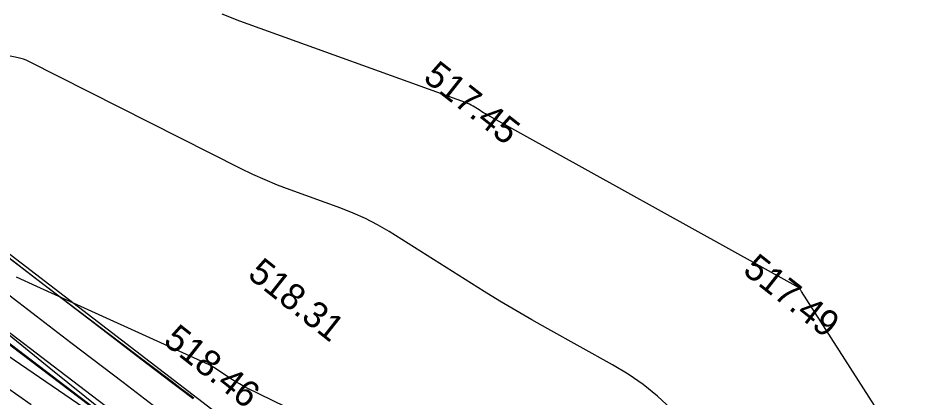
# Model space of a CAD drawing. Extents: x -636600 to -628587, y -1090963 to -1085869.
# Drawn here: x -629274.9 to -629207.1, y -1089734.7 to -1089705.8 of the extents above; entities that cross this region are included whole.
import ezdxf

# ---------------------------------------------------------------- set-up
doc = ezdxf.new("R2010")
doc.units = 0
for name, color, linetype in [('01_PARCELY_NÁVRH_PC', 7, 'Continuous'), ('21', 7, 'Continuous'), ('Ex_Major Contours', 7, 'Continuous'), ('Ex_Minor Contours', 7, 'Continuous'), ('koty_vše', 7, 'Continuous'), ('PARCELY_NÁVRH_SILNICE_ŽELEZNICE', 7, 'Continuous'), ('situace_osa', 7, 'Continuous'), ('situace_těleso', 7, 'Continuous'), ('situace_vozovka', 7, 'Continuous')]:
    doc.layers.add(name, color=color, linetype=linetype)

msp = doc.modelspace()

# ---------------------------------------------------------------- linework, layer by layer
at = {"layer": '01_PARCELY_NÁVRH_PC'}
for points in [[(-629207.105, -1089758.218), (-629227.007, -1089752.809), (-629242.11, -1089747.08), (-629254.654, -1089739.869), (-629360.834, -1089658.331)], [(-629364.857, -1089662.954), (-629248.799, -1089751.038), (-629214.897, -1089761.379), (-629209.739, -1089764.97), (-629207.105, -1089765.79)]]:
    msp.add_lwpolyline(points, dxfattribs=at)
at = {"layer": '21'}
msp.add_line((-629239.774, -1089757.887), (-629290.516, -1089719.278), dxfattribs=at)
at = {"layer": 'Ex_Major Contours'}
msp.add_lwpolyline([(-629207.105, -1089739.261), (-629215.156, -1089726.672), (-629215.183, -1089726.632), (-629215.213, -1089726.593), (-629215.244, -1089726.556), (-629215.278, -1089726.521), (-629215.417, -1089726.384), (-629215.453, -1089726.351), (-629215.491, -1089726.32), (-629215.531, -1089726.293), (-629215.572, -1089726.268), (-629239.131, -1089713.198), (-629239.269, -1089713.12), (-629239.405, -1089713.041), (-629239.541, -1089712.959), (-629239.676, -1089712.876), (-629240.212, -1089712.539), (-629240.348, -1089712.459), (-629240.488, -1089712.386), (-629240.631, -1089712.321), (-629240.778, -1089712.263), (-629257.982, -1089706.04), (-629259.348, -1089705.522)], dxfattribs=at)
at = {"layer": 'Ex_Minor Contours'}
for points in [[(-629225.118, -1089735.605), (-629226.149, -1089734.655), (-629227.237, -1089733.78), (-629228.383, -1089732.983), (-629229.585, -1089732.261), (-629234.51, -1089729.529), (-629235.736, -1089728.838), (-629236.953, -1089728.13), (-629238.16, -1089727.406), (-629239.357, -1089726.666), (-629246.618, -1089722.107), (-629247.501, -1089721.584), (-629248.408, -1089721.112), (-629249.339, -1089720.688), (-629250.294, -1089720.314), (-629254.161, -1089718.915), (-629255.122, -1089718.551), (-629256.07, -1089718.158), (-629257.006, -1089717.737), (-629257.93, -1089717.288), (-629274.091, -1089709.125), (-629274.284, -1089709.036), (-629274.481, -1089708.96), (-629274.683, -1089708.897), (-629274.89, -1089708.847), (-629275.725, -1089708.673)], [(-629238.608, -1089743.23), (-629257.479, -1089734.018), (-629257.755, -1089733.878), (-629258.026, -1089733.729), (-629258.292, -1089733.57), (-629258.553, -1089733.403), (-629259.585, -1089732.717), (-629259.847, -1089732.551), (-629260.114, -1089732.396), (-629260.387, -1089732.252), (-629260.666, -1089732.118), (-629273.472, -1089726.292), (-629275.014, -1089725.59)], [(-629269.411, -1089735.878), (-629279.571, -1089728.93)], [(-629275.78, -1089733.982), (-629274.837, -1089734.638), (-629273.893, -1089735.292)]]:
    msp.add_lwpolyline(points, dxfattribs=at)
at = {"layer": 'PARCELY_NÁVRH_SILNICE_ŽELEZNICE'}
msp.add_lwpolyline([(-629207.105, -1089787.575), (-629239.774, -1089757.887), (-629364.857, -1089662.954)], dxfattribs=at)
at = {"layer": 'situace_osa'}
msp.add_lwpolyline([(-629264.572, -1089735.397), (-629266.899, -1089733.618), (-629270.871, -1089730.581), (-629274.843, -1089727.544), (-629278.815, -1089724.506)], dxfattribs=at)
at = {"layer": 'situace_těleso'}
for points in [[(-629277.442, -1089722.712), (-629273.461, -1089725.736), (-629269.476, -1089728.757), (-629265.49, -1089731.775), (-629263.154, -1089733.544), (-629262.43, -1089734.092), (-629261.709, -1089734.64), (-629261.51, -1089734.794)], [(-629268.522, -1089735.74), (-629272.408, -1089732.591), (-629276.294, -1089729.442)]]:
    msp.add_lwpolyline(points, dxfattribs=at)
at = {"layer": 'situace_vozovka'}
for points in [[(-629261.563, -1089734.864), (-629261.763, -1089734.712), (-629262.484, -1089734.162), (-629263.205, -1089733.61), (-629265.532, -1089731.831), (-629269.504, -1089728.793), (-629273.476, -1089725.756), (-629277.448, -1089722.719)], [(-629261.563, -1089734.864), (-629261.763, -1089734.712), (-629262.484, -1089734.162), (-629263.205, -1089733.61), (-629265.532, -1089731.831), (-629269.504, -1089728.793), (-629273.476, -1089725.756), (-629277.448, -1089722.719)], [(-629268.266, -1089735.405), (-629272.238, -1089732.368), (-629276.21, -1089729.331)], [(-629268.266, -1089735.405), (-629272.238, -1089732.368), (-629276.21, -1089729.331)]]:
    msp.add_lwpolyline(points, dxfattribs=at)

# ---------------------------------------------------------------- texts
at = {"layer": 'koty_vše'}
for s, p in [('517.45', (-629244.1, -1089710.516)), ('518.31', (-629257.489, -1089725.542)), ('517.49', (-629219.729, -1089725.222)), ('518.46', (-629263.92, -1089730.607))]:
    msp.add_text(s, height=2, rotation=321.72649, dxfattribs=at).set_placement(p)

doc.saveas('drawing.dxf')
